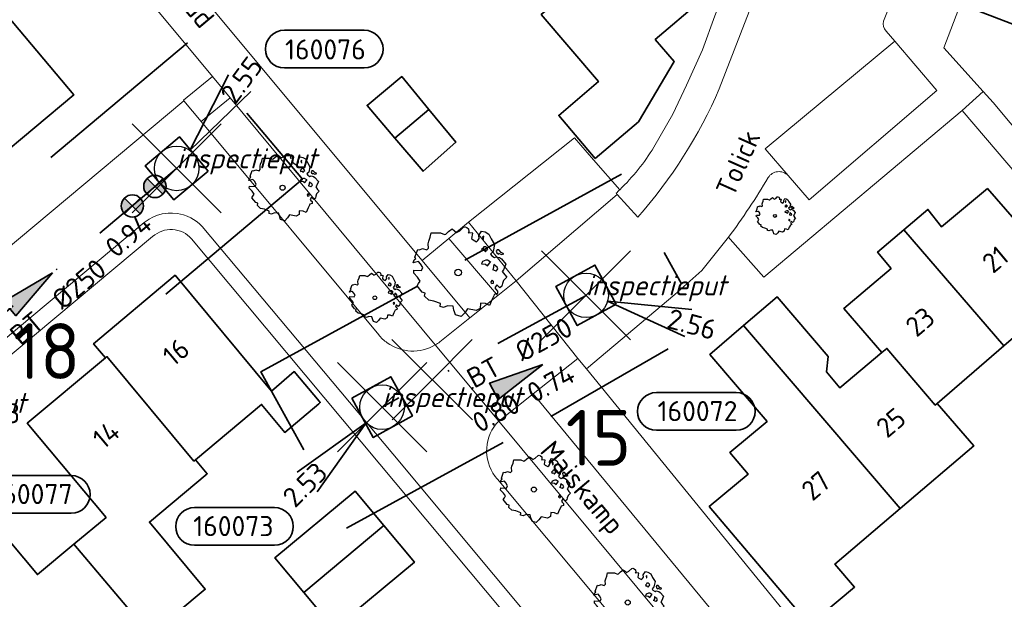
# Model space of a CAD drawing. Header units: metres. Extents: x 152391 to 157968, y 462336 to 467280.
# Tile 360 of 656: x 153842 to 153908, y 466035 to 466074. Entities that reach past the tile are written whole.
import ezdxf
from ezdxf.enums import TextEntityAlignment as Align

# ---------------------------------------------------------------- set-up
doc = ezdxf.new("R2010")
doc.units = ezdxf.units.M
doc.header["$LTSCALE"] = 0.75
doc.header["$PDMODE"] = 3
doc.header["$PDSIZE"] = 3
doc.linetypes.add('RI-VWA_BETON', pattern=[19, 9, -5, 0, -5])
doc.layers.get('0').update_dxf_attribs({"lineweight": 25})
doc.layers.get('defpoints').update_dxf_attribs({"lineweight": 25})
for name, color, linetype, lineweight in [('B-GV-GR-BOOM-S', 252, 'Continuous', 25), ('B-WE-OG-BEBOUWING-GV', 6, 'Continuous', 35), ('B-WE-OG-BEBOUWING-T18', 1, 'Continuous', 18), ('B-WE-OG-TERREIN_CULTUURSCHEIDING-GV', 251, 'Continuous', 18), ('B-WE-OG-TOPOGRAFIE-T18', 1, 'Continuous', 18), ('B-WE-VH-VERHARDING_BETONSTRAATSTEEN-GV', 251, 'Continuous', 18), ('B-WE-VH-VERHARDING_TEGEL-GV', 251, 'Continuous', 18), ('N-OI-RI-T50', 130, 'Continuous', 50), ('N-OI-RI-VWA_PUTNUMMER-S @ 0.75', 36, 'Continuous', 35), ('N-OI-RI-VWA_RIOOLPUT_INSPECTIEPUT-S', 36, 'Continuous', 35), ('N-OI-RI-VWA_STROOMRICHTING-S @ 0.75', 36, 'Continuous', 35), ('N-OI-RI-VWA_TRANSPORTLEIDING_BETON_250-G', 36, 'RI-VWA_BETON', 35), ('N-RO-KG-GRENS_WERK-G', 7, 'XX-WERKGRENS', 35)]:
    doc.layers.add(name, color=color, linetype=linetype, lineweight=lineweight)
doc.layers.add('inspectieput', color=7, linetype='Continuous', plot=False)
doc.layers.add('N-OI-RI-VRIJVERVAL_HULPSTUK-S', color=210, linetype='Continuous', lineweight=35, plot=False)
doc.layers.add('N-OI-RI-VRIJVERVAL_HULPSTUK-S-GESLOTEN', color=190, linetype='Continuous', lineweight=35, plot=False)
doc.styles.add('NLCS-ISO', font='isocpeur.ttf')
doc.styles.add('NLCS-ISO-M750-T18', font='NLCS-ISO.ttf', dxfattribs={"height": 1.35})
doc.styles.add('NLCS-ISO-M750-T18_CURSIEF', font='NLCS-ISO.ttf', dxfattribs={"oblique": 15, "height": 1.35})
doc.styles.add('NLCS-ISO-M750-T50', font='NLCS-ISO.ttf', dxfattribs={"height": 3.75})
doc.linetypes.add('XX-WERKGRENS', pattern='A,0,[137,NLCS.SHX,S=0.1,R=0,X=-1.1,Y=-1.35],-6', length=6)

# ---------------------------------------------------------------- blocks, each defined once
blk = doc.blocks.new('*U92')
at = {"ltscale": 0.1}
blk.add_hatch(color=256, dxfattribs=at).paths.add_polyline_path([(2.5, 0), (-2.5, -0.833), (-2.5, 0.833)])
at = {"ltscale": 0.1, "flags": 128}
blk.add_lwpolyline([(2.5, 0), (-2.5, -0.833), (-2.5, 0.833)], close=True, dxfattribs=at)
at = {"ltscale": 0.1, "style": 'NLCS-ISO'}
for tag, p in [('BOBL', (-7.696, -3.24)), ('MAT', (-1, -3.74))]:
    blk.add_attdef(tag, text='', height=1.8, dxfattribs=at).set_placement(p, align=Align.BOTTOM_RIGHT)
for tag, p in [('BOBR', (7.643, -3.247)), ('DIA', (1, -3.74))]:
    blk.add_attdef(tag, text='', height=1.8, dxfattribs=at).set_placement(p, align=Align.BOTTOM_LEFT)
at = {"layer": 'defpoints', "ltscale": 0.1, "style": 'NLCS-ISO', "flags": 1}
blk.add_attdef('JVA', text='', height=1.8, dxfattribs=at).set_placement((0, -1), align=Align.TOP_CENTER)
blk = doc.blocks.new('*U365')
for q in [(9.5, 1.25), (9.5, -1.25)]:
    blk.add_line((2, 0), q)
blk.add_lwpolyline([(16.614, -8.997), (9.456, -8.997, -1), (9.456, -5.613), (16.614, -5.613, -1)], format="xyb", close=True)
at = {"ltscale": 0.1, "style": 'NLCS-ISO'}
blk.add_attdef('PUTHGT', text='', height=1.8, dxfattribs=at).set_placement((7.648, -0.028), align=Align.MIDDLE_LEFT)
blk.add_attdef('PUTNR', text='', height=1.8, dxfattribs=at).set_placement((13.137, -5.473), align=Align.MIDDLE_CENTER)
blk = doc.blocks.new('B-SRI-PUT_VWA-SO')
at = {"flags": 128}
blk.add_lwpolyline([(-2, 2), (2, 2), (2, -2), (-2, -2)], close=True, dxfattribs=at)
at = {"lineweight": -3, "flags": 128}
blk.add_lwpolyline([(2, -2), (2, 2), (-2, 2), (-2, -2)], close=True, dxfattribs=at)
at = {"lineweight": -3}
blk.add_circle((0, 0), 2, dxfattribs=at)
blk = doc.blocks.new('*U249')
for q in [(4.635, 8.386), (6.647, 6.902)]:
    blk.add_line((1.188, 1.609), q)
blk.add_lwpolyline([(16.81, 12.391), (9.652, 12.391, 1), (9.652, 9.007), (16.81, 9.007, 1)], format="xyb", close=True)
at = {"ltscale": 0.1, "style": 'NLCS-ISO'}
blk.add_attdef('PUTHGT', text='', height=1.8, rotation=53.57326, dxfattribs=at).set_placement((4.519, 6.17), align=Align.MIDDLE_LEFT)
blk.add_attdef('PUTNR', text='', height=1.8, dxfattribs=at).set_placement((13.333, 10.667), align=Align.MIDDLE_CENTER)
blk = doc.blocks.new('*U211')
for q in [(-7.601, -5.834), (-5.834, -7.601)]:
    blk.add_line((-1.414, -1.414), q)
blk.add_lwpolyline([(-16.81, -12.391), (-9.652, -12.391, 1), (-9.652, -9.007), (-16.81, -9.007, 1)], format="xyb", close=True)
at = {"ltscale": 0.1, "style": 'NLCS-ISO'}
blk.add_attdef('PUTHGT', text='', height=1.8, rotation=45, dxfattribs=at).set_placement((-8.443, -8.482), align=Align.MIDDLE_LEFT)
blk.add_attdef('PUTNR', text='', height=1.8, dxfattribs=at).set_placement((-13.333, -8.867), align=Align.MIDDLE_CENTER)
blk = doc.blocks.new('*U273')
for q in [(8.847, -3.68), (9.498, -1.267)]:
    blk.add_line((1.931, -0.521), q)
blk.add_lwpolyline([(13.464, -12.105), (6.306, -12.105, -1), (6.306, -8.721), (13.464, -8.721, -1)], format="xyb", close=True)
at = {"ltscale": 0.1, "style": 'NLCS-ISO'}
blk.add_attdef('PUTHGT', text='', height=1.8, rotation=344.90854, dxfattribs=at).set_placement((7.377, -2.018), align=Align.MIDDLE_LEFT)
blk.add_attdef('PUTNR', text='', height=1.8, dxfattribs=at).set_placement((9.987, -8.581), align=Align.MIDDLE_CENTER)
blk = doc.blocks.new('*U95')
at = {"ltscale": 0.1}
blk.add_hatch(color=256, dxfattribs=at).paths.add_polyline_path([(2.5, 0), (-2.5, -0.833), (-2.5, 0.833)])
at = {"ltscale": 0.1, "flags": 128}
blk.add_lwpolyline([(2.5, 0), (-2.5, -0.833), (-2.5, 0.833)], close=True, dxfattribs=at)
at = {"ltscale": 0.1, "style": 'NLCS-ISO'}
for tag, p in [('MAT', (-1, 0.5)), ('BOBL', (-1.087, -3.24))]:
    blk.add_attdef(tag, text='', height=1.8, dxfattribs=at).set_placement(p, align=Align.BOTTOM_RIGHT)
for tag, p in [('DIA', (1, 0.5)), ('BOBR', (0.141, -3.24))]:
    blk.add_attdef(tag, text='', height=1.8, dxfattribs=at).set_placement(p, align=Align.BOTTOM_LEFT)
at = {"layer": 'defpoints', "ltscale": 0.1, "style": 'NLCS-ISO', "flags": 1}
blk.add_attdef('JVA', text='', height=1.8, dxfattribs=at).set_placement((0, -1), align=Align.TOP_CENTER)
blk = doc.blocks.new('SRI-HULP')
h = blk.add_hatch(color=256)
h.dxf.hatch_style = 1
h.paths.add_polyline_path([(-0.707, 0.707, 0.198912), (-1, 0, 0.198912), (-0.707, -0.707), (0, 0)])
h = blk.add_hatch(color=256)
h.dxf.hatch_style = 1
h.paths.add_polyline_path([(1, 0, 0.198912), (0.707, 0.707), (0, 0), (0.707, -0.707, 0.198912)])
for p, q in [((-0.707, 0.707), (0.707, -0.707)), ((-0.707, -0.707), (0.707, 0.707))]:
    blk.add_line(p, q)
blk.add_circle((0, 0), 1)
blk = doc.blocks.new('SRI-HULP-B')
blk.add_line((-5.43, 5.4), (5.4, -5.4))
at = {"flags": 128}
blk.add_lwpolyline([(5.38, 5.42), (0, 0), (-5.4, -5.4)], dxfattribs=at)
blk = doc.blocks.new('ACMAP_ANN_TEMPLATE_type knoop')
at = {"layer": 'defpoints', "style": 'NLCS-ISO-M750-T18_CURSIEF', "oblique": 15}
blk.add_attdef('type_knoop', (0, 0), '', height=1.35, dxfattribs=at)
blk = doc.blocks.new('SGR-BOOM_21_30')
at = {"linetype": 'Continuous'}
for p, q in [((-1.109, 1.187), (-1.051, 1.335)), ((-1.051, 1.335), (-1.016, 1.499)), ((-1.016, 1.499), (-0.668, 1.499)), ((-0.668, 1.499), (-0.516, 1.433)), ((-0.516, 1.433), (-0.47, 1.45)), ((-0.47, 1.45), (-0.365, 1.548)), ((-0.365, 1.548), (-0.226, 1.647)), ((-0.226, 1.647), (-0.133, 1.581)), ((-0.133, 1.581), (-0.063, 1.515)), ((-0.063, 1.515), (0.065, 1.581)), ((0.065, 1.581), (0.205, 1.712)), ((0.205, 1.712), (0.263, 1.729)), ((0.263, 1.729), (0.333, 1.696)), ((0.333, 1.696), (0.391, 1.647)), ((0.402, 1.532), (0.379, 1.499)), ((0.379, 1.499), (0.53, 1.515)), ((0.391, 1.647), (0.402, 1.532)), ((0.542, 1.483), (0.507, 1.285)), ((0.53, 1.515), (0.542, 1.483)), ((0.786, 1.4), (0.891, 1.565)), ((0.798, 1.285), (0.786, 1.4)), ((0.891, 1.565), (1.019, 1.532)), ((0.972, 1.368), (0.926, 1.335)), ((0.926, 1.335), (0.949, 1.253)), ((0.961, 1.269), (0.972, 1.368)), ((1.019, 1.532), (1.158, 1.45)), ((1.158, 1.45), (1.251, 1.269)), ((-1.633, 0.579), (-1.528, 0.875)), ((-1.528, 0.875), (-1.458, 0.858)), ((-1.458, 0.858), (-1.342, 0.908)), ((-1.342, 0.908), (-1.179, 0.858)), ((-1.179, 0.858), (-1.121, 0.924)), ((-1.133, 1.088), (-1.109, 1.187)), ((-1.121, 0.924), (-1.133, 1.088)), ((0.507, 1.285), (0.565, 1.236)), ((0.565, 1.236), (0.693, 1.154)), ((0.693, 1.154), (0.751, 1.203)), ((0.751, 1.203), (0.798, 1.285)), ((0.937, 0.908), (0.891, 0.875)), ((0.891, 0.875), (0.926, 0.825)), ((0.926, 0.825), (0.984, 0.842)), ((0.972, 0.973), (0.937, 0.908)), ((0.949, 1.253), (0.961, 1.236)), ((1.03, 0.973), (0.972, 0.973)), ((0.984, 0.842), (1.03, 0.776)), ((1.077, 0.94), (1.03, 0.973)), ((1.03, 0.776), (1.077, 0.842)), ((1.124, 0.875), (1.077, 0.94)), ((1.077, 0.842), (1.124, 0.875)), ((1.321, 0.793), (1.228, 0.694)), ((1.228, 0.694), (1.275, 0.628)), ((1.251, 1.269), (1.379, 1.055)), ((1.379, 1.055), (1.321, 0.793)), ((1.472, 0.858), (1.438, 0.809)), ((1.438, 0.809), (1.461, 0.743)), ((1.461, 0.743), (1.531, 0.694)), ((1.542, 0.858), (1.472, 0.858)), ((1.531, 0.727), (1.635, 0.678)), ((1.531, 0.694), (1.542, 0.727)), ((1.624, 0.76), (1.542, 0.858)), ((1.728, 0.71), (1.624, 0.76)), ((1.635, 0.678), (1.728, 0.71)), ((-1.703, 0.365), (-1.656, 0.48)), ((-1.493, 0.415), (-1.703, 0.365)), ((-1.679, -0.029), (-1.668, 0.086)), ((-1.668, 0.086), (-1.389, 0.07)), ((-1.656, 0.48), (-1.598, 0.53)), ((-1.598, 0.53), (-1.633, 0.579)), ((-1.423, 0.333), (-1.493, 0.415)), ((-1.33, 0.185), (-1.423, 0.333)), ((-1.389, 0.07), (-1.33, 0.185)), ((0.926, 0.415), (0.891, 0.333)), ((0.891, 0.333), (1.03, 0.316)), ((1.054, 0.464), (0.926, 0.415)), ((1.03, 0.316), (1.112, 0.251)), ((1.112, 0.464), (1.054, 0.464)), ((1.217, 0.398), (1.112, 0.464)), ((1.112, 0.251), (1.205, 0.365)), ((1.205, 0.365), (1.24, 0.415)), ((1.275, 0.628), (1.379, 0.563)), ((1.344, 0.185), (1.31, 0.103)), ((1.434, 0.049), (1.31, 0.103)), ((1.356, 0.3), (1.344, 0.234)), ((1.344, 0.234), (1.344, 0.185)), ((1.426, 0.234), (1.356, 0.3)), ((1.379, 0.563), (1.438, 0.595)), ((1.472, 0.201), (1.426, 0.234)), ((1.434, 0.049), (1.507, 0.136)), ((1.438, 0.595), (1.565, 0.563)), ((1.507, 0.136), (1.472, 0.201)), ((1.565, 0.563), (1.635, 0.513)), ((1.635, 0.513), (1.81, 0.316)), ((1.717, 0.103), (1.67, 0.037)), ((1.67, 0.037), (1.763, -0.094)), ((1.81, 0.316), (1.717, 0.103)), ((-1.54, -0.177), (-1.679, -0.029)), ((-1.551, -0.505), (-1.493, -0.423)), ((-1.354, -0.752), (-1.551, -0.505)), ((-1.435, -0.324), (-1.54, -0.177)), ((-1.493, -0.423), (-1.435, -0.324)), ((1.286, -0.292), (1.24, -0.357)), ((1.24, -0.357), (1.251, -0.423)), ((1.263, -0.423), (1.333, -0.407)), ((1.333, -0.341), (1.286, -0.292)), ((1.333, -0.407), (1.333, -0.341)), ((1.461, -0.472), (1.391, -0.587)), ((1.391, -0.587), (1.426, -0.637)), ((1.426, -0.637), (1.496, -0.702)), ((1.577, -0.587), (1.461, -0.472)), ((1.658, -0.522), (1.577, -0.587)), ((1.682, -0.423), (1.658, -0.522)), ((1.717, -0.308), (1.682, -0.423)), ((1.845, -0.177), (1.717, -0.308)), ((1.763, -0.094), (1.845, -0.177)), ((-1.249, -0.784), (-1.354, -0.752)), ((-1.272, -0.899), (-1.249, -0.784)), ((-1.109, -1.047), (-1.272, -0.899)), ((-0.912, -1.08), (-1.109, -1.047)), ((-0.668, -1.179), (-0.912, -1.08)), ((-0.679, -1.294), (-0.668, -1.179)), ((-0.551, -1.326), (-0.679, -1.294)), ((-0.4, -1.261), (-0.551, -1.326)), ((-0.191, -1.277), (-0.4, -1.261)), ((-0.156, -1.425), (-0.191, -1.277)), ((0.844, -1.162), (0.833, -1.359)), ((1.03, -1.179), (0.844, -1.162)), ((1.182, -1.244), (1.03, -1.179)), ((1.286, -1.014), (1.182, -1.244)), ((1.356, -0.883), (1.286, -1.014)), ((1.368, -0.834), (1.356, -0.883)), ((1.484, -0.801), (1.368, -0.834)), ((1.496, -0.702), (1.484, -0.801)), ((-0.133, -1.491), (-0.156, -1.425)), ((-0.098, -1.606), (-0.133, -1.491)), ((0.112, -1.671), (-0.098, -1.606)), ((0.251, -1.524), (0.112, -1.671)), ((0.356, -1.376), (0.251, -1.524)), ((0.682, -1.441), (0.356, -1.376)), ((0.833, -1.359), (0.682, -1.441))]:
    blk.add_line(p, q, dxfattribs=at)
blk.add_circle((0, 0), 0.126, dxfattribs=at)
blk = doc.blocks.new('SGR-BOOM_31_50')
at = {"linetype": 'Continuous'}
for p, q in [((-1.402, 1.78), (-1.355, 1.999)), ((-1.355, 1.999), (-0.89, 1.999)), ((-0.89, 1.999), (-0.688, 1.911)), ((-0.626, 1.933), (-0.487, 2.064)), ((-0.487, 2.064), (-0.301, 2.196)), ((-0.301, 2.196), (-0.177, 2.108)), ((-0.177, 2.108), (-0.084, 2.02)), ((-0.084, 2.02), (0.087, 2.108)), ((0.087, 2.108), (0.273, 2.283)), ((0.273, 2.283), (0.351, 2.305)), ((0.351, 2.305), (0.444, 2.261)), ((0.444, 2.261), (0.521, 2.196)), ((0.537, 2.042), (0.506, 1.999)), ((0.506, 1.999), (0.707, 2.02)), ((0.521, 2.196), (0.537, 2.042)), ((0.707, 2.02), (0.723, 1.977)), ((1.048, 1.867), (1.188, 2.086)), ((1.188, 2.086), (1.358, 2.042)), ((1.358, 2.042), (1.545, 1.933)), ((-1.51, 1.451), (-1.479, 1.582)), ((-1.495, 1.232), (-1.51, 1.451)), ((-1.479, 1.582), (-1.402, 1.78)), ((-0.688, 1.911), (-0.626, 1.933)), ((0.723, 1.977), (0.676, 1.714)), ((0.676, 1.714), (0.754, 1.648)), ((0.754, 1.648), (0.924, 1.539)), ((0.924, 1.539), (1.002, 1.604)), ((1.002, 1.604), (1.064, 1.714)), ((1.064, 1.714), (1.048, 1.867)), ((1.296, 1.823), (1.234, 1.78)), ((1.234, 1.78), (1.265, 1.67)), ((1.265, 1.67), (1.281, 1.648)), ((1.281, 1.692), (1.296, 1.823)), ((1.545, 1.933), (1.669, 1.692)), ((1.669, 1.692), (1.839, 1.407)), ((1.839, 1.407), (1.762, 1.057)), ((-2.208, 0.641), (-2.131, 0.706)), ((-2.177, 0.772), (-2.038, 1.166)), ((-2.131, 0.706), (-2.177, 0.772)), ((-2.038, 1.166), (-1.944, 1.144)), ((-1.944, 1.144), (-1.789, 1.21)), ((-1.789, 1.21), (-1.572, 1.144)), ((-1.572, 1.144), (-1.495, 1.232)), ((1.25, 1.21), (1.188, 1.166)), ((1.188, 1.166), (1.234, 1.101)), ((1.234, 1.101), (1.312, 1.122)), ((1.296, 1.298), (1.25, 1.21)), ((1.374, 1.298), (1.296, 1.298)), ((1.312, 1.122), (1.374, 1.035)), ((1.436, 1.254), (1.374, 1.298)), ((1.374, 1.035), (1.436, 1.122)), ((1.498, 1.166), (1.436, 1.254)), ((1.436, 1.122), (1.498, 1.166)), ((1.762, 1.057), (1.638, 0.925)), ((1.638, 0.925), (1.7, 0.838)), ((1.7, 0.838), (1.839, 0.75)), ((1.839, 0.75), (1.917, 0.794)), ((1.963, 1.144), (1.917, 1.079)), ((1.917, 1.079), (1.948, 0.991)), ((1.917, 0.794), (2.087, 0.75)), ((1.948, 0.991), (2.041, 0.925)), ((2.056, 1.144), (1.963, 1.144)), ((2.041, 0.969), (2.18, 0.903)), ((2.041, 0.925), (2.056, 0.969)), ((2.165, 1.013), (2.056, 1.144)), ((2.087, 0.75), (2.18, 0.684)), ((2.304, 0.947), (2.165, 1.013)), ((2.18, 0.903), (2.304, 0.947)), ((2.18, 0.684), (2.413, 0.422)), ((-2.27, 0.487), (-2.208, 0.641)), ((-1.991, 0.553), (-2.27, 0.487)), ((-2.239, -0.038), (-2.224, 0.115)), ((-2.224, 0.115), (-1.851, 0.093)), ((-1.898, 0.444), (-1.991, 0.553)), ((-1.774, 0.246), (-1.898, 0.444)), ((-1.851, 0.093), (-1.774, 0.246)), ((1.234, 0.553), (1.188, 0.444)), ((1.188, 0.444), (1.374, 0.422)), ((1.405, 0.619), (1.234, 0.553)), ((1.374, 0.422), (1.483, 0.334)), ((1.483, 0.619), (1.405, 0.619)), ((1.622, 0.531), (1.483, 0.619)), ((1.483, 0.334), (1.607, 0.487)), ((1.607, 0.487), (1.653, 0.553)), ((1.793, 0.246), (1.746, 0.137)), ((1.911, 0.065), (1.746, 0.137)), ((1.808, 0.4), (1.793, 0.312)), ((1.793, 0.312), (1.793, 0.246)), ((1.901, 0.312), (1.808, 0.4)), ((1.963, 0.268), (1.901, 0.312)), ((1.911, 0.065), (2.01, 0.181)), ((2.01, 0.181), (1.963, 0.268)), ((2.289, 0.137), (2.227, 0.049)), ((2.227, 0.049), (2.351, -0.126)), ((2.413, 0.422), (2.289, 0.137)), ((-2.053, -0.235), (-2.239, -0.038)), ((-2.069, -0.673), (-1.991, -0.564)), ((-1.913, -0.433), (-2.053, -0.235)), ((-1.991, -0.564), (-1.913, -0.433)), ((1.715, -0.389), (1.653, -0.476)), ((1.653, -0.476), (1.669, -0.564)), ((1.684, -0.564), (1.777, -0.542)), ((1.777, -0.454), (1.715, -0.389)), ((1.777, -0.542), (1.777, -0.454)), ((1.948, -0.63), (1.855, -0.783)), ((2.103, -0.783), (1.948, -0.63)), ((2.242, -0.564), (2.211, -0.695)), ((2.289, -0.411), (2.242, -0.564)), ((2.459, -0.235), (2.289, -0.411)), ((2.351, -0.126), (2.459, -0.235)), ((-1.805, -1.002), (-2.069, -0.673)), ((-1.665, -1.046), (-1.805, -1.002)), ((-1.696, -1.199), (-1.665, -1.046)), ((-1.479, -1.396), (-1.696, -1.199)), ((1.808, -1.177), (1.715, -1.352)), ((1.824, -1.112), (1.808, -1.177)), ((1.979, -1.068), (1.824, -1.112)), ((1.855, -0.783), (1.901, -0.849)), ((1.901, -0.849), (1.994, -0.936)), ((1.994, -0.936), (1.979, -1.068)), ((2.211, -0.695), (2.103, -0.783)), ((-1.216, -1.44), (-1.479, -1.396)), ((-0.89, -1.571), (-1.216, -1.44)), ((-0.906, -1.725), (-0.89, -1.571)), ((-0.735, -1.769), (-0.906, -1.725)), ((-0.533, -1.681), (-0.735, -1.769)), ((-0.254, -1.703), (-0.533, -1.681)), ((-0.208, -1.9), (-0.254, -1.703)), ((-0.177, -1.988), (-0.208, -1.9)), ((0.475, -1.834), (0.335, -2.031)), ((0.909, -1.922), (0.475, -1.834)), ((1.11, -1.812), (0.909, -1.922)), ((1.126, -1.55), (1.11, -1.812)), ((1.374, -1.571), (1.126, -1.55)), ((1.576, -1.659), (1.374, -1.571)), ((1.715, -1.352), (1.576, -1.659)), ((-0.13, -2.141), (-0.177, -1.988)), ((0.149, -2.229), (-0.13, -2.141)), ((0.335, -2.031), (0.149, -2.229))]:
    blk.add_line(p, q, dxfattribs=at)
blk.add_circle((0, 0), 0.169, dxfattribs=at)
blk = doc.blocks.new('SGR-BOOM_50_100')
at = {"linetype": 'Continuous'}
for p, q in [((-1.869, 2.373), (-1.807, 2.665)), ((-1.807, 2.665), (-1.187, 2.665)), ((-1.187, 2.665), (-0.918, 2.548)), ((-0.835, 2.577), (-0.649, 2.752)), ((-0.649, 2.752), (-0.401, 2.928)), ((-0.401, 2.928), (-0.236, 2.811)), ((-0.236, 2.811), (-0.112, 2.694)), ((-0.112, 2.694), (0.116, 2.811)), ((0.116, 2.811), (0.364, 3.044)), ((0.364, 3.044), (0.467, 3.074)), ((0.467, 3.074), (0.591, 3.015)), ((0.591, 3.015), (0.695, 2.928)), ((0.715, 2.723), (0.674, 2.665)), ((0.674, 2.665), (0.943, 2.694)), ((0.695, 2.928), (0.715, 2.723)), ((0.943, 2.694), (0.964, 2.636)), ((1.398, 2.49), (1.584, 2.782)), ((1.584, 2.782), (1.811, 2.723)), ((1.811, 2.723), (2.059, 2.577)), ((-2.014, 1.935), (-1.972, 2.11)), ((-1.972, 2.11), (-1.869, 2.373)), ((-0.918, 2.548), (-0.835, 2.577)), ((0.964, 2.636), (0.902, 2.285)), ((0.902, 2.285), (1.005, 2.198)), ((1.005, 2.198), (1.232, 2.052)), ((1.232, 2.052), (1.336, 2.139)), ((1.336, 2.139), (1.418, 2.285)), ((1.418, 2.285), (1.398, 2.49)), ((1.729, 2.431), (1.646, 2.373)), ((1.646, 2.373), (1.687, 2.227)), ((1.687, 2.227), (1.708, 2.198)), ((1.708, 2.256), (1.729, 2.431)), ((2.059, 2.577), (2.225, 2.256)), ((2.225, 2.256), (2.452, 1.876)), ((-2.903, 1.029), (-2.717, 1.555)), ((-2.717, 1.555), (-2.593, 1.526)), ((-2.593, 1.526), (-2.386, 1.613)), ((-2.386, 1.613), (-2.096, 1.526)), ((-2.096, 1.526), (-1.993, 1.643)), ((-1.993, 1.643), (-2.014, 1.935)), ((1.667, 1.613), (1.584, 1.555)), ((1.584, 1.555), (1.646, 1.467)), ((1.646, 1.467), (1.749, 1.497)), ((1.729, 1.73), (1.667, 1.613)), ((1.832, 1.73), (1.729, 1.73)), ((1.749, 1.497), (1.832, 1.38)), ((1.915, 1.672), (1.832, 1.73)), ((1.832, 1.38), (1.915, 1.497)), ((1.997, 1.555), (1.915, 1.672)), ((1.915, 1.497), (1.997, 1.555)), ((2.349, 1.409), (2.183, 1.234)), ((2.452, 1.876), (2.349, 1.409)), ((2.618, 1.526), (2.556, 1.438)), ((2.556, 1.438), (2.597, 1.321)), ((2.742, 1.526), (2.618, 1.526)), ((2.886, 1.351), (2.742, 1.526)), ((3.072, 1.263), (2.886, 1.351)), ((-3.027, 0.65), (-2.944, 0.854)), ((-2.655, 0.737), (-3.027, 0.65)), ((-2.944, 0.854), (-2.841, 0.942)), ((-2.841, 0.942), (-2.903, 1.029)), ((-2.531, 0.591), (-2.655, 0.737)), ((1.646, 0.737), (1.584, 0.591)), ((1.873, 0.825), (1.646, 0.737)), ((1.977, 0.825), (1.873, 0.825)), ((2.163, 0.708), (1.977, 0.825)), ((2.142, 0.65), (2.204, 0.737)), ((2.183, 1.234), (2.266, 1.117)), ((2.266, 1.117), (2.452, 1)), ((2.452, 1), (2.556, 1.059)), ((2.556, 1.059), (2.783, 1)), ((2.597, 1.321), (2.721, 1.234)), ((2.721, 1.292), (2.907, 1.205)), ((2.721, 1.234), (2.742, 1.292)), ((2.783, 1), (2.907, 0.913)), ((2.907, 1.205), (3.072, 1.263)), ((2.907, 0.913), (3.217, 0.562)), ((-2.985, -0.051), (-2.965, 0.153)), ((-2.965, 0.153), (-2.469, 0.124)), ((-2.365, 0.329), (-2.531, 0.591)), ((-2.469, 0.124), (-2.365, 0.329)), ((1.584, 0.591), (1.832, 0.562)), ((1.832, 0.562), (1.977, 0.445)), ((1.977, 0.445), (2.142, 0.65)), ((2.39, 0.329), (2.328, 0.183)), ((2.549, 0.087), (2.328, 0.183)), ((2.411, 0.533), (2.39, 0.416)), ((2.39, 0.416), (2.39, 0.329)), ((2.535, 0.416), (2.411, 0.533)), ((2.618, 0.358), (2.535, 0.416)), ((2.549, 0.087), (2.68, 0.241)), ((2.68, 0.241), (2.618, 0.358)), ((3.052, 0.183), (2.969, 0.066)), ((2.969, 0.066), (3.135, -0.168)), ((3.217, 0.562), (3.052, 0.183)), ((-2.737, -0.314), (-2.985, -0.051)), ((-2.551, -0.577), (-2.737, -0.314)), ((-2.655, -0.752), (-2.551, -0.577)), ((2.287, -0.518), (2.204, -0.635)), ((2.204, -0.635), (2.225, -0.752)), ((2.37, -0.606), (2.287, -0.518)), ((2.37, -0.723), (2.37, -0.606)), ((3.052, -0.548), (2.99, -0.752)), ((3.279, -0.314), (3.052, -0.548)), ((3.135, -0.168), (3.279, -0.314)), ((-2.758, -0.898), (-2.655, -0.752)), ((-2.407, -1.336), (-2.758, -0.898)), ((2.245, -0.752), (2.37, -0.723)), ((2.597, -0.84), (2.473, -1.044)), ((2.473, -1.044), (2.535, -1.132)), ((2.535, -1.132), (2.659, -1.248)), ((2.804, -1.044), (2.597, -0.84)), ((2.659, -1.248), (2.638, -1.424)), ((2.948, -0.927), (2.804, -1.044)), ((2.99, -0.752), (2.948, -0.927)), ((-2.22, -1.394), (-2.407, -1.336)), ((-2.262, -1.599), (-2.22, -1.394)), ((-1.972, -1.862), (-2.262, -1.599)), ((-1.621, -1.92), (-1.972, -1.862)), ((-1.187, -2.095), (-1.621, -1.92)), ((2.287, -1.803), (2.101, -2.212)), ((2.411, -1.57), (2.287, -1.803)), ((2.432, -1.482), (2.411, -1.57)), ((2.638, -1.424), (2.432, -1.482)), ((-1.207, -2.3), (-1.187, -2.095)), ((-0.98, -2.358), (-1.207, -2.3)), ((-0.711, -2.241), (-0.98, -2.358)), ((-0.339, -2.271), (-0.711, -2.241)), ((-0.277, -2.533), (-0.339, -2.271)), ((-0.236, -2.65), (-0.277, -2.533)), ((0.633, -2.446), (0.447, -2.709)), ((1.212, -2.563), (0.633, -2.446)), ((1.48, -2.417), (1.212, -2.563)), ((1.501, -2.066), (1.48, -2.417)), ((1.832, -2.095), (1.501, -2.066)), ((2.101, -2.212), (1.832, -2.095)), ((-0.174, -2.855), (-0.236, -2.65)), ((0.199, -2.971), (-0.174, -2.855)), ((0.447, -2.709), (0.199, -2.971))]:
    blk.add_line(p, q, dxfattribs=at)
blk.add_circle((0, 0), 0.225, dxfattribs=at)
blk = doc.blocks.new('SGR-BOOM_DIAMETER_ONBEKEND')
at = {"linetype": 'Continuous'}
for p, q in [((-1.094, 0.644), (-1.007, 0.681)), ((-1.007, 0.681), (-0.884, 0.644)), ((-0.884, 0.644), (-0.841, 0.693)), ((-0.85, 0.816), (-0.832, 0.89)), ((-0.841, 0.693), (-0.85, 0.816)), ((-0.832, 0.89), (-0.788, 1.001)), ((-0.788, 1.001), (-0.762, 1.124)), ((-0.762, 1.124), (-0.501, 1.124)), ((-0.501, 1.124), (-0.387, 1.075)), ((-0.387, 1.075), (-0.352, 1.087)), ((-0.352, 1.087), (-0.274, 1.161)), ((-0.274, 1.161), (-0.169, 1.235)), ((-0.169, 1.235), (-0.099, 1.186)), ((-0.099, 1.186), (-0.047, 1.137)), ((-0.047, 1.137), (0.049, 1.186)), ((0.049, 1.186), (0.154, 1.284)), ((0.154, 1.284), (0.197, 1.297)), ((0.197, 1.297), (0.25, 1.272)), ((0.25, 1.272), (0.293, 1.235)), ((0.302, 1.149), (0.284, 1.124)), ((0.284, 1.124), (0.398, 1.137)), ((0.293, 1.235), (0.302, 1.149)), ((0.407, 1.112), (0.38, 0.964)), ((0.38, 0.964), (0.424, 0.927)), ((0.398, 1.137), (0.407, 1.112)), ((0.424, 0.927), (0.52, 0.865)), ((0.52, 0.865), (0.564, 0.902)), ((0.564, 0.902), (0.598, 0.964)), ((0.59, 1.05), (0.668, 1.173)), ((0.598, 0.964), (0.59, 1.05)), ((0.668, 1.173), (0.764, 1.149)), ((0.703, 0.681), (0.668, 0.656)), ((0.729, 1.026), (0.694, 1.001)), ((0.694, 1.001), (0.712, 0.939)), ((0.729, 0.73), (0.703, 0.681)), ((0.712, 0.939), (0.721, 0.927)), ((0.721, 0.952), (0.729, 1.026)), ((0.773, 0.73), (0.729, 0.73)), ((0.764, 1.149), (0.869, 1.087)), ((0.808, 0.705), (0.773, 0.73)), ((0.843, 0.656), (0.808, 0.705)), ((0.869, 1.087), (0.939, 0.952)), ((0.939, 0.952), (1.035, 0.792)), ((1.035, 0.792), (0.991, 0.594)), ((-1.277, 0.274), (-1.242, 0.36)), ((-1.12, 0.311), (-1.277, 0.274)), ((-1.259, -0.022), (-1.251, 0.065)), ((-1.251, 0.065), (-1.041, 0.052)), ((-1.242, 0.36), (-1.198, 0.397)), ((-1.225, 0.434), (-1.146, 0.656)), ((-1.198, 0.397), (-1.225, 0.434)), ((-1.146, 0.656), (-1.094, 0.644)), ((-1.068, 0.249), (-1.12, 0.311)), ((-0.998, 0.139), (-1.068, 0.249)), ((-1.041, 0.052), (-0.998, 0.139)), ((0.668, 0.656), (0.694, 0.619)), ((0.694, 0.311), (0.668, 0.249)), ((0.668, 0.249), (0.773, 0.237)), ((0.694, 0.619), (0.738, 0.631)), ((0.79, 0.348), (0.694, 0.311)), ((0.738, 0.631), (0.773, 0.582)), ((0.773, 0.582), (0.808, 0.631)), ((0.773, 0.237), (0.834, 0.188)), ((0.834, 0.348), (0.79, 0.348)), ((0.808, 0.631), (0.843, 0.656)), ((0.912, 0.299), (0.834, 0.348)), ((0.834, 0.188), (0.904, 0.274)), ((0.904, 0.274), (0.93, 0.311)), ((0.991, 0.594), (0.921, 0.521)), ((0.921, 0.521), (0.956, 0.471)), ((0.956, 0.471), (1.035, 0.422)), ((1.008, 0.139), (0.982, 0.077)), ((1.075, 0.037), (0.982, 0.077)), ((1.017, 0.225), (1.008, 0.176)), ((1.008, 0.176), (1.008, 0.139)), ((1.069, 0.176), (1.017, 0.225)), ((1.035, 0.422), (1.078, 0.447)), ((1.104, 0.151), (1.069, 0.176)), ((1.075, 0.037), (1.13, 0.102)), ((1.104, 0.644), (1.078, 0.607)), ((1.078, 0.607), (1.096, 0.557)), ((1.078, 0.447), (1.174, 0.422)), ((1.096, 0.557), (1.148, 0.521)), ((1.157, 0.644), (1.104, 0.644)), ((1.13, 0.102), (1.104, 0.151)), ((1.148, 0.545), (1.226, 0.508)), ((1.148, 0.521), (1.157, 0.545)), ((1.218, 0.57), (1.157, 0.644)), ((1.174, 0.422), (1.226, 0.385)), ((1.296, 0.533), (1.218, 0.57)), ((1.226, 0.508), (1.296, 0.533)), ((1.226, 0.385), (1.357, 0.237)), ((1.287, 0.077), (1.253, 0.028)), ((1.253, 0.028), (1.322, -0.071)), ((1.357, 0.237), (1.287, 0.077)), ((-1.155, -0.132), (-1.259, -0.022)), ((-1.164, -0.379), (-1.12, -0.317)), ((-1.015, -0.564), (-1.164, -0.379)), ((-1.076, -0.243), (-1.155, -0.132)), ((-1.12, -0.317), (-1.076, -0.243)), ((-0.937, -0.588), (-1.015, -0.564)), ((-0.954, -0.675), (-0.937, -0.588)), ((0.965, -0.219), (0.93, -0.268)), ((0.93, -0.268), (0.939, -0.317)), ((0.947, -0.317), (1, -0.305)), ((1, -0.256), (0.965, -0.219)), ((1, -0.305), (1, -0.256)), ((1.026, -0.625), (1.017, -0.662)), ((1.113, -0.601), (1.026, -0.625)), ((1.096, -0.354), (1.043, -0.44)), ((1.043, -0.44), (1.069, -0.477)), ((1.069, -0.477), (1.122, -0.527)), ((1.183, -0.44), (1.096, -0.354)), ((1.122, -0.527), (1.113, -0.601)), ((1.244, -0.391), (1.183, -0.44)), ((1.261, -0.317), (1.244, -0.391)), ((1.287, -0.231), (1.261, -0.317)), ((1.383, -0.132), (1.287, -0.231)), ((1.322, -0.071), (1.383, -0.132)), ((-0.832, -0.785), (-0.954, -0.675)), ((-0.684, -0.81), (-0.832, -0.785)), ((-0.501, -0.884), (-0.684, -0.81)), ((-0.509, -0.97), (-0.501, -0.884)), ((-0.413, -0.995), (-0.509, -0.97)), ((-0.3, -0.946), (-0.413, -0.995)), ((-0.143, -0.958), (-0.3, -0.946)), ((-0.117, -1.069), (-0.143, -0.958)), ((-0.099, -1.118), (-0.117, -1.069)), ((-0.073, -1.204), (-0.099, -1.118)), ((0.084, -1.254), (-0.073, -1.204)), ((0.188, -1.143), (0.084, -1.254)), ((0.267, -1.032), (0.188, -1.143)), ((0.511, -1.081), (0.267, -1.032)), ((0.625, -1.019), (0.511, -1.081)), ((0.633, -0.872), (0.625, -1.019)), ((0.773, -0.884), (0.633, -0.872)), ((0.886, -0.933), (0.773, -0.884)), ((0.965, -0.761), (0.886, -0.933)), ((1.017, -0.662), (0.965, -0.761))]:
    blk.add_line(p, q, dxfattribs=at)
blk.add_circle((0, 0), 0.0948, dxfattribs=at)

msp = doc.modelspace()

# ---------------------------------------------------------------- linework, layer by layer
at = {"layer": 'B-WE-OG-BEBOUWING-GV'}
for points in [[(153840.007, 466064.455), (153845.257, 466068.842), (153840.756, 466074.209), (153843.52, 466076.534), (153841.417, 466079.034), (153843.84, 466081.048), (153846.219, 466080.858), (153846.923, 466088.615), (153846.221, 466091.777), (153836.814, 466084.238), (153838.874, 466081.754), (153836.187, 466079.494), (153838.575, 466076.799), (153834.634, 466073.477), (153835.428, 466072.525), (153834.187, 466071.489), (153839.898, 466064.367)], [(153880.324, 466064.572), (153883.228, 466067.04), (153885.615, 466071.08), (153884.355, 466072.563), (153887.41, 466075.16), (153884.77, 466078.256), (153885.824, 466079.196), (153884.453, 466080.822), (153876.684, 466074.249), (153880.531, 466069.735), (153877.864, 466067.468)], [(153906.089, 466078.139), (153904.874, 466074.938), (153910.502, 466072.8), (153911.557, 466075.576), (153911.445, 466076.105)], [(153869.135, 466067.864), (153867.307, 466070.08), (153864.976, 466068.135), (153866.851, 466065.932)], [(153866.851, 466065.932), (153868.742, 466063.71), (153870.948, 466065.666), (153869.135, 466067.864)], [(153907.797, 466051.959), (153912.435, 466055.956), (153906.681, 466062.543), (153903.593, 466059.972), (153902.68, 466061.141), (153901.067, 466059.772)], [(153903.309, 466048.092), (153907.797, 466051.959), (153901.067, 466059.772), (153899.295, 466058.268), (153900.208, 466057.174), (153897.034, 466054.477), (153899.586, 466051.506), (153899.924, 466051.79), (153903.173, 466047.975)], [(153847.387, 466051.152), (153847.494, 466051.242), (153853.343, 466044.21), (153853.449, 466044.299), (153857.889, 466048.026), (153859.442, 466046.145), (153861.739, 466048.072), (153861.836, 466048.153), (153861.759, 466048.245), (153860.086, 466050.236), (153858.562, 466048.921), (153852.072, 466056.712), (153846.591, 466052.11)], [(153899.586, 466051.506), (153896.765, 466049.136), (153895.854, 466050.22), (153895.977, 466051.246), (153892.55, 466055.256), (153890.288, 466053.323), (153900.808, 466041.013), (153905.76, 466045.236), (153903.309, 466048.092), (153903.173, 466047.975), (153899.924, 466051.79)], [(153890.288, 466053.323), (153888.025, 466051.39), (153891.874, 466046.886), (153889.368, 466044.791), (153890.589, 466043.33), (153887.983, 466041.151), (153894.733, 466033.195), (153897.753, 466035.732), (153896.432, 466037.282), (153900.808, 466041.013)], [(153853.449, 466044.299), (153853.343, 466044.21), (153847.494, 466051.242), (153847.387, 466051.152), (153842.137, 466046.758), (153847.439, 466040.424), (153845.271, 466038.617), (153850.422, 466032.531), (153854.1, 466035.588), (153850.345, 466040.105), (153854.24, 466043.359)], [(153850.422, 466032.531), (153845.271, 466038.617), (153842.823, 466036.577), (153838.33, 466041.945), (153832.862, 466037.37), (153839.481, 466029.4), (153844.882, 466033.909), (153847.84, 466030.372)], [(153860.733, 466035.368), (153866.112, 466039.873), (153864.18, 466042.196), (153858.786, 466037.709)], [(153866.112, 466039.873), (153860.733, 466035.368), (153862.77, 466032.92), (153868.164, 466037.407)]]:
    msp.add_lwpolyline(points, close=True, dxfattribs=at)
at = {"layer": 'B-WE-OG-TERREIN_CULTUURSCHEIDING-GV'}
for points in [[(153869.556, 466052.022), (153855.777, 466068.653), (153853.837, 466067.045), (153865.761, 466052.71)], [(153873.751, 466042.99), (153892.142, 466020.967), (153893.943, 466022.471), (153894.05, 466022.56), (153873.849, 466046.896)], [(153873.849, 466046.896), (153873.841, 466046.905)]]:
    msp.add_lwpolyline(points, dxfattribs=at)
for points in [[(153868.686, 466057.696), (153871.889, 466053.848), (153873.763, 466055.349), (153873.684, 466055.441), (153870.481, 466059.191)], [(153879.722, 466050.425), (153879.15, 466051.12), (153876.151, 466048.73), (153896.656, 466023.872), (153899.182, 466025.952), (153899.47, 466026.19)]]:
    msp.add_lwpolyline(points, close=True, dxfattribs=at)
for points in [[(153865.761, 466052.71, 0.067408), (153866.333, 466052.169)], [(153866.333, 466052.169, 0.296919), (153869.556, 466052.022)], [(153873.841, 466046.905, 0.370915), (153873.59, 466043.187)], [(153873.59, 466043.187, 0.023796), (153873.751, 466042.99)]]:
    msp.add_lwpolyline(points, format="xyb", dxfattribs=at)
at = {"layer": 'B-WE-VH-VERHARDING_BETONSTRAATSTEEN-GV'}
for points in [[(153899.7, 466073.814), (153900.338, 466075.452), (153898.076, 466076.348), (153900.469, 466082.63), (153899.773, 466082.894), (153900.222, 466084.073), (153895.167, 466086.111), (153894.536, 466084.478), (153888.658, 466069.248)], [(153893.286, 466063.419), (153891.735, 466065.22), (153900.456, 466072.451), (153899.877, 466073.129)], [(153865.761, 466052.71), (153853.837, 466067.045), (153852.665, 466068.455), (153832.61, 466051.67), (153831.884, 466052.533), (153826.092, 466047.687), (153826.83, 466046.81), (153823.2, 466043.81), (153827.69, 466011.3)], [(153880.206, 466064.482), (153878.918, 466065.951), (153871.797, 466060.287), (153875, 466056.34), (153881.799, 466062.14), (153881.719, 466062.228)], [(153881.972, 466062.469), (153880.206, 466064.482)], [(153883.18, 466060.616), (153881.799, 466062.14), (153875, 466056.34), (153879.15, 466051.12)], [(153866.704, 466044.7), (153853.9, 466059.998), (153853.704, 466060.189), (153853.487, 466060.358), (153853.14, 466060.571), (153852.891, 466060.687), (153852.633, 466060.776), (153852.233, 466060.864), (153851.895, 466060.896), (153851.62, 466060.891), (153851.215, 466060.838), (153850.82, 466060.727), (153850.571, 466060.62), (153850.327, 466060.491), (153849.989, 466060.26), (153829.651, 466043.238), (153829.029, 466042.518), (153828.571, 466041.518), (153828.531, 466040.903), (153829.612, 466041.806), (153850.566, 466059.31)], [(153828.531, 466040.903), (153828.571, 466041.518), (153829.029, 466042.518), (153829.651, 466043.238), (153849.989, 466060.26), (153850.327, 466060.491), (153850.571, 466060.62), (153850.82, 466060.727), (153851.215, 466060.838), (153851.62, 466060.891), (153851.895, 466060.896), (153852.233, 466060.864), (153852.633, 466060.776), (153852.891, 466060.687), (153853.14, 466060.571), (153853.487, 466060.358), (153853.704, 466060.189), (153853.9, 466059.998), (153866.704, 466044.7), (153887.011, 466020.358)], [(153853.181, 466059.16), (153865.849, 466044), (153886.12, 466019.74)], [(153879.15, 466051.12), (153879.722, 466050.425), (153885.674, 466055.413), (153887.474, 466057.027), (153889.277, 466059.268)], [(153873.841, 466046.905), (153873.849, 466046.896), (153876.151, 466048.73), (153879.15, 466051.12), (153875, 466056.34), (153873.763, 466055.349), (153871.889, 466053.848), (153869.87, 466052.231)], [(153873.841, 466046.905), (153869.556, 466052.022)], [(153869.556, 466052.022), (153873.841, 466046.905)], [(153887.011, 466020.358), (153866.704, 466044.7)], [(153841.291, 465982.85), (153845.79, 465976.61), (153873.896, 466000), (153894.991, 466017.556), (153893.926, 466018.831), (153892.142, 466020.967), (153873.751, 466042.99)]]:
    msp.add_lwpolyline(points, dxfattribs=at)
for points in [[(153899.877, 466073.129, -0.234824), (153899.7, 466073.814)], [(153888.658, 466069.248, -0.079071), (153883.18, 466060.616)], [(153891.944, 466063.282, -0.489638), (153893.286, 466063.419)], [(153889.277, 466059.268, 0.02561), (153891.944, 466063.282)], [(153881.719, 466062.228, 0.008191), (153881.972, 466062.469)], [(153850.566, 466059.31, -0.425222), (153853.181, 466059.16)], [(153866.333, 466052.169, -0.067408), (153865.761, 466052.71)], [(153869.556, 466052.022, -0.296919), (153866.333, 466052.169)], [(153869.87, 466052.231, -0.036028), (153869.556, 466052.022)], [(153873.59, 466043.187, -0.370915), (153873.841, 466046.905)], [(153873.751, 466042.99, -0.023796), (153873.59, 466043.187)]]:
    msp.add_lwpolyline(points, format="xyb", dxfattribs=at)
msp.add_lwpolyline([(153893.286, 466063.419), (153894.694, 466061.785), (153903.284, 466069.138), (153900.456, 466072.451), (153891.735, 466065.22)], close=True, dxfattribs=at)
at = {"layer": 'B-WE-VH-VERHARDING_TEGEL-GV'}
for points in [[(153966.448, 466087.787), (153958.308, 466093.044), (153963.923, 466067.028), (153948.02, 466063.676), (153945.144, 466063.073), (153942.238, 466062.464), (153936.37, 466061.153), (153933.403, 466060.519), (153930.65, 466059.93), (153924.644, 466058.693), (153921.584, 466058.051), (153918.875, 466057.482), (153916.537, 466056.985), (153907.066, 466068.322), (153906.395, 466069.071), (153904.978, 466067.802), (153922.491, 466047.278), (153923.824, 466045.793), (153924.864, 466046.992), (153924.364, 466047.589), (153919.019, 466053.966)], [(153888.658, 466069.248), (153894.536, 466084.478), (153892.669, 466085.198), (153888.362, 466074.167), (153887.53, 466071.864), (153886.462, 466069.489), (153885.54, 466067.546), (153884.257, 466065.329)], [(153906.395, 466069.071), (153903.763, 466072.01), (153904.874, 466074.938), (153906.089, 466078.139), (153906.724, 466079.813), (153907.41, 466079.985), (153905.132, 466080.853), (153902.716, 466074.511), (153900.338, 466075.452), (153899.7, 466073.814)], [(153869.87, 466052.231), (153871.889, 466053.848), (153868.686, 466057.696), (153852.297, 466077.38), (153850.923, 466079.03)], [(153848.68, 466077.215), (153854.585, 466070.092), (153855.777, 466068.653), (153869.556, 466052.022)], [(153899.877, 466073.129), (153900.456, 466072.451), (153903.284, 466069.138), (153894.694, 466061.785), (153893.286, 466063.419)], [(153889.277, 466059.268), (153889.384, 466059.147), (153891.648, 466056.587), (153904.978, 466067.802), (153906.395, 466069.071)], [(153881.719, 466062.228), (153881.799, 466062.14), (153883.18, 466060.616)], [(153922.638, 465992.795), (153918.954, 465997.213), (153918.185, 465998.135), (153916.63, 466000), (153916.28, 466000.42), (153900.689, 466019.06), (153900.071, 466019.799), (153899.655, 466020.296), (153898.998, 466021.082), (153896.656, 466023.872), (153876.151, 466048.73), (153873.849, 466046.896), (153894.05, 466022.56), (153893.943, 466022.471), (153895.727, 466020.328), (153897.112, 466018.744), (153900.848, 466014.368), (153901.362, 466013.773), (153905.343, 466009.009), (153912.871, 466000), (153913.628, 465999.089), (153913.76, 465998.93), (153921.023, 465990.3)]]:
    msp.add_lwpolyline(points, dxfattribs=at)
for points in [[(153899.7, 466073.814, 0.234824), (153899.877, 466073.129)], [(153883.18, 466060.616, 0.079071), (153888.658, 466069.248)], [(153884.257, 466065.329, -0.062756), (153881.972, 466062.469)], [(153893.286, 466063.419, 0.489638), (153891.944, 466063.282)], [(153891.944, 466063.282, -0.02561), (153889.277, 466059.268)], [(153881.972, 466062.469, -0.008191), (153881.719, 466062.228)], [(153869.556, 466052.022, 0.036028), (153869.87, 466052.231)]]:
    msp.add_lwpolyline(points, format="xyb", dxfattribs=at)
for points in [[(153854.585, 466070.092), (153852.645, 466068.484), (153852.665, 466068.455), (153853.837, 466067.045), (153855.777, 466068.653)], [(153875, 466056.34), (153871.797, 466060.287), (153870.481, 466059.191), (153873.684, 466055.441), (153873.763, 466055.349)]]:
    msp.add_lwpolyline(points, close=True, dxfattribs=at)
at = {"layer": 'inspectieput'}
for p in [(153852.18, 466063.9), (153879.7, 466055.36), (153865.99, 466047.84)]:
    msp.add_point(p, dxfattribs=at)
at = {"layer": 'N-OI-RI-VWA_TRANSPORTLEIDING_BETON_250-G'}
for p, q in [((153852.18, 466063.9), (153832.63, 466047.45)), ((153879.7, 466055.36), (153865.99, 466047.84))]:
    msp.add_line(p, q, dxfattribs=at)
at = {"layer": 'N-RO-KG-GRENS_WERK-G', "ltscale": 0.5, "flags": 128}
for points in [[(153852.908, 466072.354), (153843.726, 466064.628)], [(153851.452, 466055.446), (153860.634, 466063.172), (153856.893, 466067.618)], [(153882.075, 466063.506), (153871.554, 466057.735)], [(153886.115, 466056.141), (153884.961, 466058.245)], [(153868.373, 466055.984), (153857.846, 466050.223), (153860.727, 466044.96)], [(153877.325, 466047.214), (153885.221, 466051.753)], [(153863.607, 466039.696), (153874.134, 466045.457)]]:
    msp.add_lwpolyline(points, dxfattribs=at)

# ---------------------------------------------------------------- block references
at = {"layer": 'B-GV-GR-BOOM-S', "transparency": 33554559}
for name, p in [('SGR-BOOM_31_50', (153859.3, 466062.6)), ('SGR-BOOM_DIAMETER_ONBEKEND', (153892.4, 466060.7)), ('SGR-BOOM_50_100', (153871.1, 466056.9)), ('SGR-BOOM_21_30', (153865.5, 466055.2)), ('SGR-BOOM_31_50', (153876.2, 466042.3)), ('SGR-BOOM_31_50', (153882.5, 466034.7))]:
    msp.add_blockref(name, p, dxfattribs=at)
at = {"layer": 'defpoints'}
for p in [(153852.18, 466063.9), (153879.7, 466055.36), (153865.99, 466047.84), (153832.63, 466047.45)]:
    msp.add_blockref('ACMAP_ANN_TEMPLATE_type knoop', p, dxfattribs=at).add_auto_attribs({'type_knoop': 'inspectieput'})
at = {"layer": 'N-OI-RI-VRIJVERVAL_HULPSTUK-S', "xscale": 0.75, "yscale": 0.75, "zscale": 0.75}
for p in [(153850.719, 466062.688), (153849.203, 466061.375)]:
    msp.add_blockref('SRI-HULP', p, dxfattribs=at)
at = {"layer": 'N-OI-RI-VRIJVERVAL_HULPSTUK-S-GESLOTEN', "xscale": 0.5, "yscale": 0.5, "zscale": 0.5}
msp.add_blockref('SRI-HULP-B', (153869.359, 466049.688), dxfattribs=at)
at = {"layer": 'N-OI-RI-VWA_PUTNUMMER-S @ 0.75', "xscale": 0.75, "yscale": 0.75, "zscale": 0.75}
msp.add_blockref('*U249', (153852.18, 466063.9), dxfattribs=at).add_auto_attribs({'PUTNR': '160076', 'PUTHGT': '2.55'})
at = {"layer": 'N-OI-RI-VWA_PUTNUMMER-S @ 0.75'}
ref = msp.add_blockref('*U273', (153879.7, 466055.36), dxfattribs=dict(at, xscale=0.75, yscale=0.75, zscale=0.75))
ref.add_attrib('PUTNR', '160072', dxfattribs={"layer": '0', "ltscale": 0.1, "height": 1.35, "style": 'NLCS-ISO'}).set_placement((153887.191, 466047.574), align=Align.MIDDLE_CENTER)
ref.add_attrib('PUTHGT', '2.56', dxfattribs={"layer": '0', "ltscale": 0.1, "height": 1.35, "rotation": 344.90854, "style": 'NLCS-ISO'}).set_placement((153885.233, 466053.846), align=Align.MIDDLE_LEFT)
ref = msp.add_blockref('*U365', (153832.63, 466047.45), dxfattribs=dict(at, xscale=0.75, yscale=0.75, zscale=0.75))
ref.add_attrib('PUTNR', '160077', dxfattribs={"layer": '0', "ltscale": 0.1, "height": 1.35, "style": 'NLCS-ISO'}).set_placement((153842.483, 466041.995), align=Align.MIDDLE_CENTER)
ref.add_attrib('PUTHGT', '2.43', dxfattribs={"layer": '0', "ltscale": 0.1, "height": 1.35, "rotation": 360, "style": 'NLCS-ISO'}).set_placement((153838.366, 466047.429), align=Align.MIDDLE_LEFT)
ref = msp.add_blockref('*U211', (153865.99, 466047.84), dxfattribs=dict(at, xscale=0.75, yscale=0.75, zscale=0.75))
ref.add_attrib('PUTNR', '160073', dxfattribs={"layer": '0', "ltscale": 0.1, "height": 1.35, "style": 'NLCS-ISO'}).set_placement((153855.99, 466039.84), align=Align.MIDDLE_CENTER)
ref.add_attrib('PUTHGT', '2.53', dxfattribs={"layer": '0', "ltscale": 0.1, "height": 1.35, "rotation": 45, "style": 'NLCS-ISO'}).set_placement((153859.658, 466041.478), align=Align.MIDDLE_LEFT)
at = {"layer": 'N-OI-RI-VWA_RIOOLPUT_INSPECTIEPUT-S', "xscale": 0.75, "yscale": 0.75, "zscale": 0.75}
for p, rotation in [((153852.18, 466063.9), 220.0783377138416), ((153879.7, 466055.36), 208.7449771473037), ((153865.99, 466047.84), 28.74497714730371)]:
    msp.add_blockref('B-SRI-PUT_VWA-SO', p, dxfattribs=dict(at, rotation=rotation))
at = {"layer": 'N-OI-RI-VWA_STROOMRICHTING-S @ 0.75', "xscale": 0.75, "yscale": 0.75, "zscale": 0.75}
for name, p, rotation, values in [('*U92', (153842.405, 466055.675), 40.07833771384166, {'MAT': 'BT', 'DIA': '%%c250', 'BOBL': '0.99', 'BOBR': '0.94'}), ('*U95', (153875.147, 466049.805), 28.74497714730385, {'MAT': 'BT', 'DIA': '%%c250', 'BOBL': '0.80', 'BOBR': '0.74'})]:
    msp.add_blockref(name, p, dxfattribs=dict(at, rotation=rotation)).add_auto_attribs(values)

# ---------------------------------------------------------------- texts
at = {"layer": 'B-WE-OG-BEBOUWING-T18', "style": 'NLCS-ISO-M750-T18'}
for s, rotation, p in [('21', 39.8, (153907.208, 466057.777)), ('23', 40.4, (153902.16, 466053.583)), ('16', 40, (153852.133, 466051.54)), ('25', 40, (153900.201, 466046.798)), ('14', 39.9, (153847.443, 466045.983)), ('27', 40.7, (153895.157, 466042.557))]:
    msp.add_text(s, height=1.35, rotation=rotation, dxfattribs=at).set_placement(p, align=Align.MIDDLE)
at = {"layer": 'B-WE-OG-TOPOGRAFIE-T18', "style": 'NLCS-ISO-M750-T18'}
for s, rotation, p in [('Venterspad', 310, (153851.239, 466076.984)), ('Tolick', 66, (153889.917, 466064.259)), ('Maiskamp', 310.3, (153879.308, 466042.31))]:
    msp.add_text(s, height=1.35, rotation=rotation, dxfattribs=at).set_placement(p, align=Align.MIDDLE)
at = {"layer": 'N-OI-RI-T50', "style": 'NLCS-ISO-M750-T50'}
for s, p in [('18', (153841.21, 466049.732)), ('15', (153878.339, 466043.904))]:
    msp.add_text(s, height=3.75, dxfattribs=at).set_placement(p)

doc.saveas('drawing.dxf')
